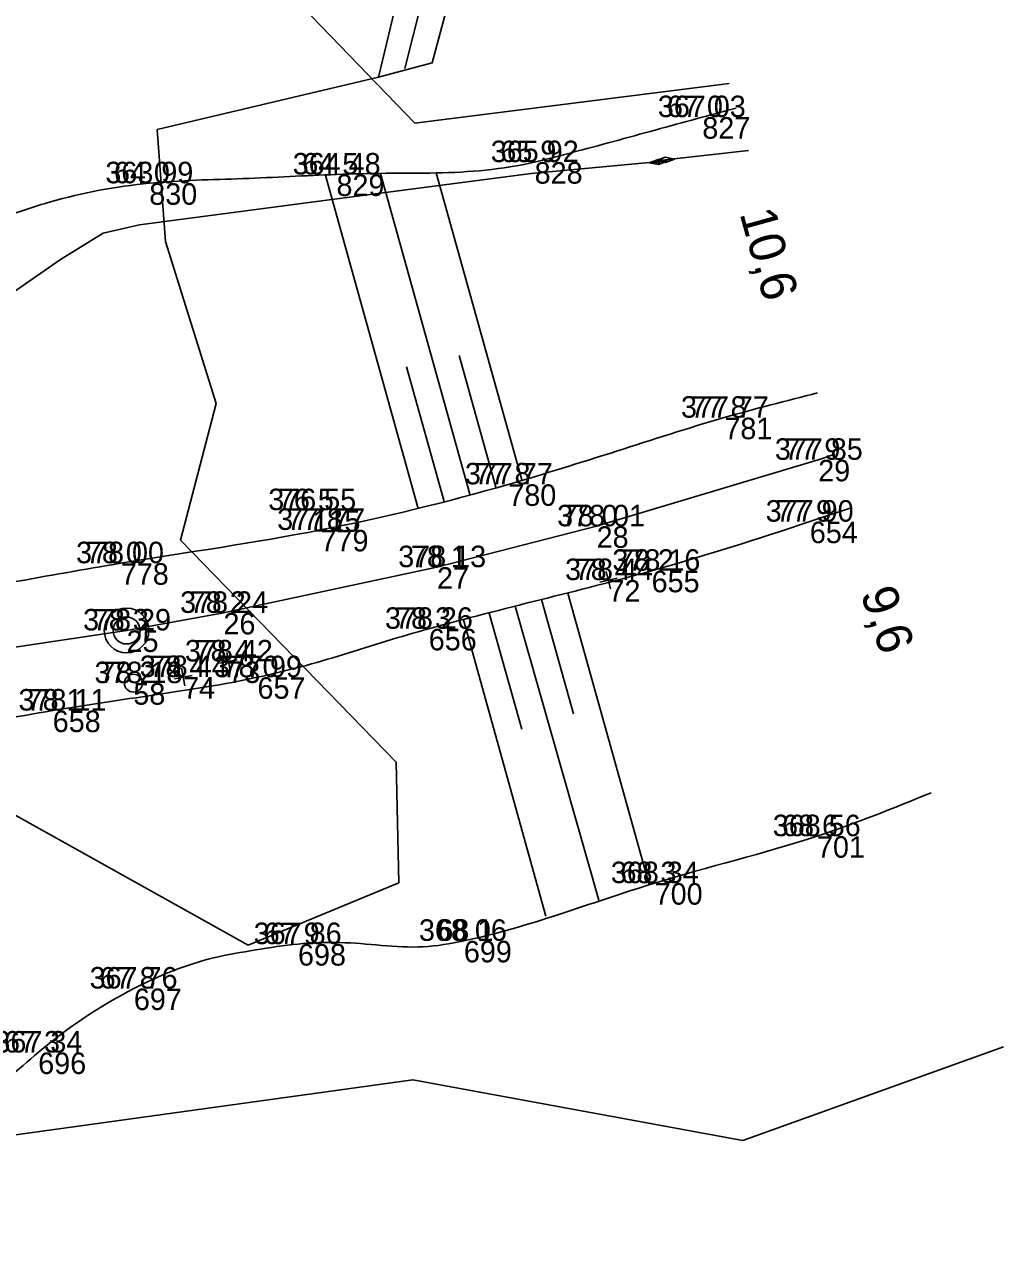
# Model space of a CAD drawing. Extents: x -514509 to -512782, y -1144610 to -1143439.
# Drawn here: x -512837 to -512782.3, y -1143668.1 to -1143599.6 of the extents above; entities that cross this region are included whole.
import ezdxf

# ---------------------------------------------------------------- set-up
doc = ezdxf.new("R2010")
doc.units = 0
for name, color, linetype in [('Vrstva 1', 7, 'Continuous'), ('Vrstva 10', 7, 'Continuous'), ('Vrstva 11', 7, 'Continuous'), ('Vrstva 12', 7, 'Continuous'), ('Vrstva 14', 7, 'Continuous'), ('Vrstva 18', 7, 'Continuous'), ('Vrstva 57', 7, 'Continuous'), ('Vrstva 58', 7, 'Continuous'), ('Vrstva 59', 7, 'Continuous'), ('Vrstva 6', 7, 'Continuous'), ('Vrstva 60', 7, 'Continuous'), ('Vrstva 8', 7, 'Continuous')]:
    doc.layers.add(name, color=color, linetype=linetype)

msp = doc.modelspace()

# ---------------------------------------------------------------- linework, layer by layer
at = {"layer": 'Vrstva 1'}
msp.add_lwpolyline([(-512889.313, -1143615.725), (-512886.914, -1143614.49), (-512883.251, -1143613.905), (-512875.275, -1143612.738), (-512865.461, -1143612.286), (-512864.571, -1143612.465), (-512858.801, -1143616.489), (-512853.526, -1143621.426), (-512852.345, -1143622.095), (-512850.238, -1143621.944), (-512847.939, -1143621.526), (-512845.095, -1143619.764), (-512834.967, -1143612.741), (-512832.591, -1143611.268), (-512830.564, -1143610.816), (-512820.266, -1143609.459), (-512808.708, -1143607.939), (-512801.7, -1143607.302), (-512801.229, -1143607.184), (-512796.58, -1143606.663)], dxfattribs=at)
at = {"layer": 'Vrstva 10'}
for points in [[(-512889.933, -1143603.586), (-512860.413, -1143603.031), (-512824.623, -1143595.356), (-512815.203, -1143605.131), (-512797.647, -1143602.918)], [(-512889.933, -1143603.586), (-512860.413, -1143603.031), (-512824.623, -1143595.356), (-512815.203, -1143605.131), (-512797.647, -1143602.918)], [(-512782.341, -1143656.666), (-512796.89, -1143661.893), (-512815.309, -1143658.506), (-512846.358, -1143662.813), (-512847.692, -1143673.887), (-512850.552, -1143675.414), (-512874.542, -1143673.507), (-512907.663, -1143668.822), (-512937.442, -1143663.927), (-512942.033, -1143670.511), (-512944.784, -1143662.787), (-512958.978, -1143654.892), (-512977.284, -1143642.016), (-512997.25, -1143628.575), (-513034.474, -1143613.524), (-513050.89, -1143616.331), (-513050.251, -1143607.386), (-513065.331, -1143600.696), (-513084.436, -1143602.206), (-513086.215, -1143618.123), (-513093.877, -1143618.167), (-513107.772, -1143623.787)], [(-512782.341, -1143656.666), (-512796.89, -1143661.893), (-512815.309, -1143658.506), (-512846.358, -1143662.813), (-512847.692, -1143673.887), (-512850.552, -1143675.414), (-512874.542, -1143673.507), (-512907.663, -1143668.822), (-512937.442, -1143663.927), (-512942.033, -1143670.511), (-512944.784, -1143662.787), (-512958.978, -1143654.892), (-512977.284, -1143642.016), (-512997.25, -1143628.575), (-513034.474, -1143613.524), (-513050.89, -1143616.331), (-513050.251, -1143607.386), (-513065.331, -1143600.696), (-513084.436, -1143602.206), (-513086.215, -1143618.123), (-513093.877, -1143618.167), (-513107.772, -1143623.787)], [(-512809.229, -1143625.035), (-512814.011, -1143607.905)], [(-512815.009, -1143626.643), (-512820.209, -1143607.987)], [(-512812.119, -1143625.839), (-512817.109, -1143607.946)], [(-512810.674, -1143625.437), (-512812.715, -1143618.1)], [(-512813.564, -1143626.241), (-512815.654, -1143618.726)], [(-512808.12, -1143631.713), (-512806.344, -1143638.094)], [(-512806.664, -1143631.365), (-512802.118, -1143647.608)], [(-512811.043, -1143632.474), (-512809.218, -1143638.957)], [(-512809.599, -1143632.093), (-512804.935, -1143648.484)], [(-512812.476, -1143632.854), (-512807.88, -1143649.379)]]:
    msp.add_lwpolyline(points, dxfattribs=at)
for points in [[(-512797.256, -1143604.292), (-512799.15, -1143604.802), (-512803.818, -1143606.077), (-512806.156, -1143606.706), (-512807.331, -1143607.013), (-512808.51, -1143607.311), (-512814.008, -1143607.915), (-512816.791, -1143607.932), (-512819.568, -1143607.999), (-512824.793, -1143608.23), (-512830.017, -1143608.487), (-512835.542, -1143609.529), (-512838.242, -1143610.416), (-512840.918, -1143611.422)], [(-512906.338, -1143632.408), (-512896.797, -1143632.744), (-512895.489, -1143632.943), (-512894.196, -1143633.266), (-512892.903, -1143633.566), (-512891.594, -1143633.698), (-512880.467, -1143633.576), (-512866.943, -1143633.306), (-512865.469, -1143633.301), (-512861.045, -1143633.432), (-512858.097, -1143633.508), (-512855.148, -1143633.449), (-512849.482, -1143632.836), (-512843.857, -1143631.886), (-512831.613, -1143629.694), (-512820.455, -1143627.833), (-512809.979, -1143625.289), (-512803.945, -1143623.439), (-512797.923, -1143621.565), (-512792.73, -1143620.185)], [(-512790.897, -1143626.621), (-512793.153, -1143627.37), (-512801.979, -1143630.109), (-512814.416, -1143633.347), (-512816.803, -1143634.041), (-512819.178, -1143634.783), (-512823.981, -1143636.052), (-512829.685, -1143637.032), (-512835.405, -1143637.911), (-512841.665, -1143638.994), (-512847.953, -1143639.855), (-512859.749, -1143640.736), (-512872.808, -1143641.694), (-512883.31, -1143641.277), (-512896.82, -1143640.272), (-512913.118, -1143638.801), (-512924.825, -1143637.396), (-512937.268, -1143634.907), (-512939.41, -1143634.383), (-512941.531, -1143633.79), (-512945.755, -1143632.503)], [(-512844.576, -1143657.027), (-512844.04, -1143658.152), (-512843.598, -1143658.634), (-512843.062, -1143659.073), (-512841.392, -1143659.8), (-512839.792, -1143659.523), (-512836.217, -1143656.986), (-512830.883, -1143653.422), (-512826.439, -1143651.71), (-512824.084, -1143651.268), (-512821.716, -1143650.935), (-512819.397, -1143650.852), (-512817.055, -1143651.011), (-512814.731, -1143651.09), (-512812.465, -1143650.761), (-512801.811, -1143647.536), (-512792.751, -1143644.919), (-512786.376, -1143642.498)]]:
    msp.add_spline(points, degree=3, dxfattribs=at)
at = {"layer": 'Vrstva 12'}
for p, q in [((-512804.88, -1143630.752), (-512803.909, -1143630.515)), ((-512804.513, -1143630.148), (-512804.276, -1143631.119)), ((-512826.096, -1143635.258), (-512825.113, -1143635.071)), ((-512825.698, -1143634.673), (-512825.511, -1143635.656)), ((-512828.616, -1143636.133), (-512827.633, -1143635.946)), ((-512828.218, -1143635.548), (-512828.031, -1143636.531))]:
    msp.add_line(p, q, dxfattribs=at)
at = {"layer": 'Vrstva 14'}
msp.add_circle((-512830.906, -1143636.383), 0.5, dxfattribs=at)
at = {"layer": 'Vrstva 18'}
msp.add_lwpolyline([(-512815.762, -1143602.091), (-512813.511, -1143593.16), (-512816.257, -1143589.541), (-512813.244, -1143584.332), (-512817.079, -1143565.689), (-512812.696, -1143554.997), (-512812.178, -1143551.888)], dxfattribs=at)
at = {"layer": 'Vrstva 6'}
msp.add_lwpolyline([(-512923.252, -1143633.493), (-512918.011, -1143634.327), (-512906.183, -1143635.855), (-512893.885, -1143636.856), (-512880.383, -1143637.329), (-512868.04, -1143637.187), (-512855.387, -1143636.484), (-512843.127, -1143635.205), (-512831.29, -1143633.444), (-512825.879, -1143632.464), (-512813.965, -1143629.91), (-512805.054, -1143627.626), (-512792.68, -1143623.924), (-512791.757, -1143623.602)], dxfattribs=at)
for radius in [1.246, 0.752]:
    msp.add_circle((-512831.29, -1143633.444), radius, dxfattribs=at)
at = {"layer": 'Vrstva 60'}
for p, q in [((-512799.15, -1143604.8), (-512799.15, -1143604.8)), ((-512808.51, -1143607.31), (-512808.51, -1143607.31)), ((-512830.02, -1143608.49), (-512830.02, -1143608.49)), ((-512819.57, -1143608), (-512819.57, -1143608)), ((-512797.92, -1143621.57), (-512797.92, -1143621.57)), ((-512792.68, -1143623.92), (-512792.68, -1143623.92)), ((-512809.98, -1143625.29), (-512809.98, -1143625.29)), ((-512820.91, -1143626.73), (-512820.91, -1143626.73)), ((-512805.05, -1143627.63), (-512805.05, -1143627.63)), ((-512793.15, -1143627.37), (-512793.15, -1143627.37)), ((-512820.46, -1143627.83), (-512820.46, -1143627.83)), ((-512831.61, -1143629.69), (-512831.61, -1143629.69)), ((-512813.96, -1143629.91), (-512813.96, -1143629.91)), ((-512801.98, -1143630.11), (-512801.98, -1143630.11)), ((-512804.39, -1143630.63), (-512804.39, -1143630.63)), ((-512825.88, -1143632.46), (-512825.88, -1143632.46)), ((-512831.29, -1143633.44), (-512831.29, -1143633.44)), ((-512814.42, -1143633.35), (-512814.42, -1143633.35)), ((-512825.61, -1143635.17), (-512825.61, -1143635.17)), ((-512830.91, -1143636.38), (-512830.91, -1143636.38)), ((-512828.13, -1143636.04), (-512828.13, -1143636.04)), ((-512823.98, -1143636.05), (-512823.98, -1143636.05)), ((-512835.41, -1143637.91), (-512835.41, -1143637.91)), ((-512792.75, -1143644.92), (-512792.75, -1143644.92)), ((-512801.81, -1143647.54), (-512801.81, -1143647.54)), ((-512821.72, -1143650.94), (-512821.72, -1143650.94)), ((-512812.46, -1143650.76), (-512812.46, -1143650.76)), ((-512830.88, -1143653.42), (-512830.88, -1143653.42)), ((-512836.22, -1143656.99), (-512836.22, -1143656.99))]:
    msp.add_line(p, q, dxfattribs=at)
at = {"layer": 'Vrstva 8'}
for p, q in [((-512801.549, -1143607.257), (-512801.508, -1143607.209)), ((-512801.366, -1143607.293), (-512801.279, -1143607.188)), ((-512801.249, -1143607.315), (-512801.131, -1143607.174)), ((-512800.969, -1143607.237), (-512800.9, -1143607.154)), ((-512800.769, -1143607.159), (-512800.753, -1143607.141)), ((-512802.06, -1143607.358), (-512802.048, -1143607.346)), ((-512801.942, -1143607.38), (-512801.901, -1143607.332)), ((-512801.759, -1143607.416), (-512801.672, -1143607.311)), ((-512801.667, -1143607.235), (-512801.655, -1143607.223)), ((-512801.642, -1143607.438), (-512801.524, -1143607.297)), ((-512801.362, -1143607.36), (-512801.293, -1143607.277)), ((-512801.162, -1143607.282), (-512801.146, -1143607.264))]:
    msp.add_line(p, q, dxfattribs=at)
for points in [[(-512812.504, -1143578.521), (-512811.099, -1143584.177), (-512813.969, -1143588.99), (-512811.631, -1143592.051), (-512814.23, -1143601.778), (-512817.217, -1143602.565), (-512815.23, -1143594.25), (-512818.782, -1143588.954), (-512815.221, -1143584.222), (-512819.342, -1143566.478), (-512813.457, -1143549.982), (-512813.199, -1143548.303)], [(-512817.217, -1143602.565), (-512829.577, -1143605.491), (-512829.119, -1143611.736), (-512826.292, -1143620.784), (-512828.281, -1143628.402), (-512816.231, -1143640.787), (-512816.096, -1143647.518), (-512824.494, -1143650.991), (-512837.936, -1143643.501), (-512842.862, -1143645.807), (-512840.537, -1143656.803), (-512843.361, -1143662.667), (-512842.806, -1143669.533), (-512847.692, -1143673.887), (-512850.552, -1143675.414), (-512850.702, -1143675.751)], [(-512802.103, -1143607.35), (-512801.616, -1143607.162), (-512801.105, -1143607.26)], [(-512801.71, -1143607.227), (-512801.223, -1143607.039), (-512800.712, -1143607.137)]]:
    msp.add_lwpolyline(points, dxfattribs=at)
for points in [[(-512801.71, -1143607.227), (-512801.198, -1143607.325), (-512800.712, -1143607.137)], [(-512802.103, -1143607.35), (-512801.591, -1143607.448), (-512801.105, -1143607.26)]]:
    msp.add_lwpolyline(points, close=True, dxfattribs=at)

# ---------------------------------------------------------------- texts
at = {"layer": 'Vrstva 11'}
for s, rotation, p in [('10,6', 285.58342, (-512797.079, -1143610.172)), ('9,6', 288.3908, (-512790.338, -1143631.365))]:
    msp.add_text(s, height=2, rotation=rotation, dxfattribs=at).set_placement(p)
at = {"layer": 'Vrstva 57'}
for s, p in [('67 0 ', (-512801.122, -1143604.8)), ('65 9 ', (-512810.423, -1143607.31)), ('64 5 ', (-512821.478, -1143608)), ('64 0 ', (-512831.992, -1143608.49)), ('77 8 ', (-512799.803, -1143621.57)), ('77 9 ', (-512794.568, -1143623.92)), ('77 8 ', (-512811.863, -1143625.29)), ('76 5 ', (-512822.842, -1143626.73)), ('77 9 ', (-512795.038, -1143627.37)), ('77 8 ', (-512822.343, -1143627.83)), ('78 0 ', (-512806.998, -1143627.63)), ('78 0 ', (-512833.558, -1143629.69)), ('78 1 ', (-512815.418, -1143629.91)), ('78 2 ', (-512803.863, -1143630.11)), ('78 4 ', (-512806.273, -1143630.63)), ('78 2 ', (-512827.763, -1143632.46)), ('78 3 ', (-512833.173, -1143633.44)), ('78 3 ', (-512816.303, -1143633.35)), ('78 4 ', (-512827.493, -1143635.17)), ('78 2 ', (-512832.793, -1143636.38)), ('78 4 ', (-512830.013, -1143636.04)), ('78 0 ', (-512825.928, -1143636.05)), ('78 1 ', (-512836.868, -1143637.91)), ('68 6 ', (-512794.698, -1143644.92)), ('68 3 ', (-512803.718, -1143647.54)), ('68 1 ', (-512813.942, -1143650.76)), ('67 9 ', (-512823.633, -1143650.94)), ('67 8 ', (-512832.788, -1143653.42)), ('67 3 ', (-512838.128, -1143656.99))]:
    msp.add_text(s, height=1.2, dxfattribs=at).set_placement(p)
at = {"layer": 'Vrstva 58'}
for s, p in [('367 03', (-512801.634, -1143604.8)), ('365 92', (-512810.959, -1143607.31)), ('364 48', (-512822.016, -1143608)), ('363 99', (-512832.472, -1143608.49)), ('377 77', (-512800.341, -1143621.57)), ('377 85', (-512795.101, -1143623.92)), ('377 77', (-512812.401, -1143625.29)), ('376 55', (-512823.38, -1143626.73)), ('377 90', (-512795.613, -1143627.37)), ('377 77', (-512822.881, -1143627.83)), ('378 01', (-512807.255, -1143627.63)), ('378 00', (-512834.108, -1143629.69)), ('378 13', (-512816.126, -1143629.91)), ('378 16', (-512804.17, -1143630.11)), ('378 44', (-512806.811, -1143630.63)), ('378 24', (-512828.301, -1143632.46)), ('378 29', (-512833.714, -1143633.44)), ('378 26', (-512816.866, -1143633.35)), ('378 42', (-512828.031, -1143635.17)), ('378 18', (-512833.076, -1143636.38)), ('378 44', (-512830.551, -1143636.04)), ('377 99', (-512826.408, -1143636.05)), ('378 11', (-512837.321, -1143637.91)), ('368 56', (-512795.22, -1143644.92)), ('368 34', (-512804.256, -1143647.54)), ('368 06', (-512814.969, -1143650.76)), ('367 86', (-512824.19, -1143650.94)), ('367 76', (-512833.35, -1143653.42)), ('367 34', (-512838.666, -1143656.99))]:
    msp.add_text(s, height=1.2, dxfattribs=at).set_placement(p)
at = {"layer": 'Vrstva 59'}
for s, p in [('827', (-512799.15, -1143606)), ('828', (-512808.51, -1143608.51)), ('830', (-512830.02, -1143609.69)), ('829', (-512819.57, -1143609.2)), ('781', (-512797.92, -1143622.77)), ('29', (-512792.68, -1143625.12)), ('780', (-512809.98, -1143626.49)), ('115', (-512820.91, -1143627.93)), ('28', (-512805.05, -1143628.83)), ('654', (-512793.15, -1143628.57)), ('779', (-512820.46, -1143629.03)), ('778', (-512831.61, -1143630.89)), ('27', (-512813.96, -1143631.11)), ('655', (-512801.98, -1143631.31)), ('72', (-512804.39, -1143631.83)), ('26', (-512825.88, -1143633.66)), ('25', (-512831.29, -1143634.64)), ('656', (-512814.42, -1143634.55)), ('73', (-512825.61, -1143636.37)), ('58', (-512830.91, -1143637.58)), ('74', (-512828.13, -1143637.24)), ('657', (-512823.98, -1143637.25)), ('658', (-512835.41, -1143639.11)), ('701', (-512792.75, -1143646.12)), ('700', (-512801.81, -1143648.74)), ('698', (-512821.72, -1143652.14)), ('699', (-512812.46, -1143651.96)), ('697', (-512830.88, -1143654.62)), ('696', (-512836.22, -1143658.19))]:
    msp.add_text(s, height=1.2, dxfattribs=at).set_placement(p)

doc.saveas('drawing.dxf')
